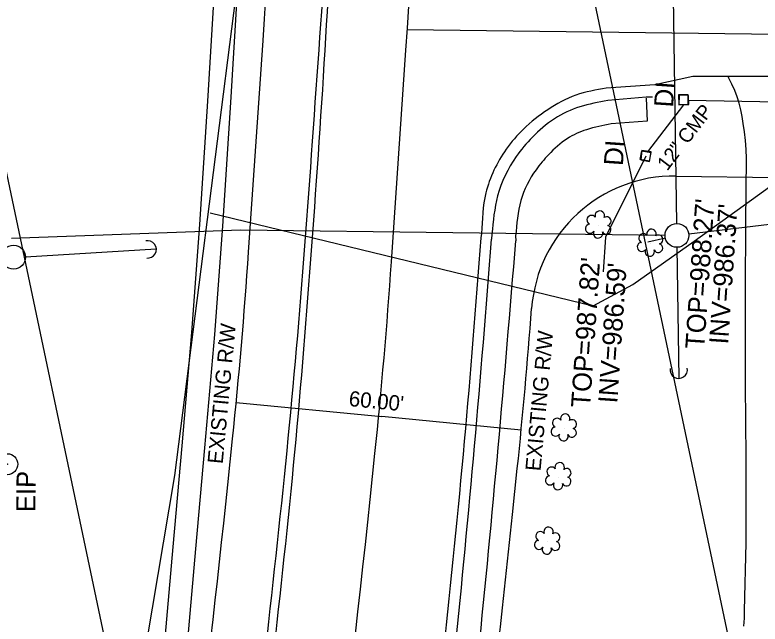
# Model space of a CAD drawing. Extents: x 1611576 to 1617186, y 899279 to 905462.
# Drawn here: x 1616603.3 to 1616759.5, y 901942.1 to 902069.8 of the extents above; entities that cross this region are included whole.
import ezdxf

# ---------------------------------------------------------------- set-up
doc = ezdxf.new("R2010")
doc.units = 0
for name, color, linetype in [('Default', 7, 'Continuous'), ('Exist Horizontal Alignment', 7, 'Continuous'), ('Exist Property Iron Pin CELL', 7, 'Continuous'), ('Exist Property Iron Pin Text', 7, 'Continuous'), ('Exist Right of Way Line', 7, 'Continuous'), ('Exist Right of Way Line Text', 7, 'Continuous'), ('Exist Right of Way Width CELL', 7, 'Continuous'), ('Exist Roads Curbs', 7, 'Continuous'), ('Exist Roads EOP', 7, 'Continuous'), ('Exist Roads EOP Other', 7, 'Continuous'), ('Exist Roads EOT', 7, 'Continuous'), ('Exist Structure Minor Drop Inlet', 7, 'Continuous'), ('Exist Structure Minor Drop Inlet Leader', 7, 'Continuous'), ('Exist Structure Minor Drop Inlet Text', 7, 'Continuous'), ('Exist Structure Minor Drop Inlet Top Elevation', 7, 'Continuous'), ('Exist Structure Minor Pipes CMP 12 Inch', 7, 'Continuous'), ('Exist Structure Minor Pipes CMP 12 Inch Invert', 7, 'Continuous'), ('Exist Structure Minor Pipes CMP 12 Inch Text', 7, 'Continuous'), ('Exist Structure Minor Pipes RCP 12 Inch', 7, 'Continuous'), ('Exist Structure Minor Pipes RCP 12 Inch Invert', 7, 'Continuous'), ('Exist Vegetation Shrub CELL', 7, 'Continuous'), ('P Pole (Pow Co) CELL', 7, 'Continuous'), ('Prop 2 In Gas Line (St)', 7, 'Continuous'), ('Prop 6 In Gas Line (B2)', 7, 'Continuous'), ('Prop OH Pow Lines', 7, 'Continuous'), ('Prop UG CATV Cables', 7, 'Continuous')]:
    doc.layers.add(name, color=color, linetype=linetype)

# ---------------------------------------------------------------- blocks, each defined once
blk = doc.blocks.new('EXIST PROPERTY IRON PIN')
at = {"layer": 'Exist Property Iron Pin CELL'}
for radius in [0.0441, 0.00141]:
    blk.add_circle((0, 0), radius, dxfattribs=at)

msp = doc.modelspace()

# ---------------------------------------------------------------- linework, layer by layer
at = {"layer": 'Default'}
msp.add_line((1616739.61, 902023.06), (1616735.95, 902022.22), dxfattribs=at)
for centre in [(1616742.04, 902023.61), (1616603.03, 902019.04)]:
    msp.add_circle(centre, 2.5, dxfattribs=at)
at = {"layer": 'Exist Horizontal Alignment'}
for p, q in [((1616685.54, 902066.8), (1616995.51, 902062.72)), ((1616682.21, 902018.06), (1616685.25, 902062.41)), ((1616677.74, 901968.22), (1616678.75, 901977.88))]:
    msp.add_line(p, q, dxfattribs=at)
for centre, radius, start, end in [((1614235.45, 902230.14), 2455.53, 356.08333, 2.98333), ((1615538.97, 902096.33), 1145.92, 354.06667, 356.08333), ((1613828.3, 902264.36), 2864.79, 348.01667, 354.06667)]:
    msp.add_arc(centre, radius, start, end, dxfattribs=at)
at = {"layer": 'Exist Right of Way Line'}
for p, q in [((1616010.65, 905462.23), (1616993.32, 900797.76)), ((1615887.44, 905426.15), (1616864.55, 900788.06)), ((1616652.28, 902020.11), (1616655.32, 902064.46)), ((1616741.9, 902036.05), (1616995.11, 902032.72)), ((1616647.9, 901971.32), (1616648.91, 901980.98)), ((1616707.58, 901965.12), (1616708.59, 901974.78))]:
    msp.add_line(p, q, dxfattribs=at)
for centre, radius, start, end in [((1614235.45, 902230.14), 2425.53, 356.08333, 2.98333), ((1616741.5, 902006.06), 30, 89.2466, 175.7066), ((1615538.97, 902096.33), 1115.92, 354.06667, 356.08333), ((1615538.97, 902096.33), 1175.92, 354.06667, 355.70658), ((1613828.3, 902264.36), 2834.79, 348.81938, 354.06667), ((1613828.3, 902264.36), 2894.79, 349.06983, 354.06667)]:
    msp.add_arc(centre, radius, start, end, dxfattribs=at)
at = {"layer": 'Exist Right of Way Width CELL'}
for p in [(1616649.67, 901988.6), (1616709.39, 901982.8)]:
    msp.add_line(p, (1616680.22, 901985.63), dxfattribs=at)
at = {"layer": 'Exist Roads Curbs'}
msp.add_line((1616703.26, 902023.89), (1616703.16, 902022.83), dxfattribs=at)
msp.add_lwpolyline([(1616736.91, 902052.58), (1616735.58, 902052.56), (1616727.54, 902051.89)], dxfattribs=at)
msp.add_ellipse((1613763.47, 902238.4), major_axis=(355.71, 2940.7), ratio=0.995075, start_param=4.729988, end_param=4.759334, dxfattribs=at)
msp.add_spline([(1616727.54, 902051.89), (1616721.72, 902050.55), (1616716.36, 902048.06), (1616711.73, 902044.16), (1616708.36, 902040.14), (1616704.47, 902031.9), (1616703.26, 902023.89)], degree=3, dxfattribs=at)
at = {"layer": 'Exist Roads EOP'}
msp.add_line((1616701.09, 902024.04), (1616700.93, 902023.09), dxfattribs=at)
msp.add_lwpolyline([(1616995.15, 902054.27), (1616961.48, 902054.78), (1616918.48, 902055.01), (1616876.42, 902055.6), (1616833.56, 902056.42), (1616793.91, 902056.9), (1616751.65, 902056.89), (1616745.38, 902056.89), (1616737.38, 902055.19), (1616727.24, 902054.46)], dxfattribs=at)
for points in [[(1616655.28, 901931.6), (1616660.06, 901975.76), (1616663.88, 902018.68), (1616667.04, 902062.5), (1616670.01, 902105.53), (1616671.54, 902149.52), (1616672.6, 902193.68), (1616673.08, 902239.26), (1616672.8, 902282.74), (1616671, 902328.37), (1616668.63, 902372.54), (1616666.77, 902402.14), (1616664.33, 902433.03)], [(1616727.24, 902054.46), (1616720.86, 902053.02), (1616714.96, 902049.94), (1616709.89, 902045.9), (1616706.27, 902041.66), (1616702, 902032.51), (1616701.09, 902024.04)], [(1616700.93, 902023.09), (1616697.48, 901980.45), (1616693.1, 901936.47), (1616691.15, 901917.39), (1616689.48, 901902.09), (1616684.13, 901861.58), (1616677.6, 901820.03), (1616673.54, 901794.89), (1616668.88, 901768.87), (1616663.9, 901741.21), (1616658.75, 901714.99)]]:
    msp.add_spline(points, degree=3, dxfattribs=at)
at = {"layer": 'Exist Roads EOP Other'}
msp.add_line((1616708.24, 902023.52), (1616708.26, 902022.46), dxfattribs=at)
for points in [[(1616612.82, 901802.9), (1616617.67, 901825.43), (1616622.38, 901847.22), (1616626.49, 901866.61), (1616627.92, 901872.98), (1616628.44, 901875.07), (1616628.88, 901877.18), (1616629.24, 901879.31), (1616629.52, 901881.45), (1616629.72, 901883.51), (1616630.6, 901891.66), (1616631.35, 901901.23), (1616633.18, 901919.93), (1616634.76, 901939.16), (1616636.44, 901958.33), (1616638.35, 901979.47), (1616640.39, 902003.25), (1616642.08, 902025.89), (1616643.74, 902051.78), (1616645.12, 902074.94)], [(1616617.51, 901801.89), (1616622.36, 901824.42), (1616627.07, 901846.22), (1616631.18, 901865.59), (1616632.59, 901871.88), (1616633.12, 901874.01), (1616633.59, 901876.29), (1616633.98, 901878.59), (1616634.29, 901880.9), (1616634.5, 901883.02), (1616635.38, 901891.22), (1616636.14, 901900.81), (1616637.96, 901919.5), (1616639.54, 901938.75), (1616641.22, 901957.9), (1616643.14, 901979.05), (1616645.17, 902002.87), (1616646.87, 902025.55), (1616648.53, 902051.49), (1616649.92, 902074.68)], [(1616756.03, 901941.69), (1616756.17, 901943.36), (1616756.23, 901944.88), (1616756.53, 901959.19), (1616756.57, 901976.99), (1616756.44, 901992.33), (1616756.4, 902011.96), (1616756.5, 902026.37), (1616756.64, 902039.75), (1616756.57, 902041.62), (1616756.42, 902043.49), (1616756.19, 902045.34), (1616755.89, 902047.09), (1616755.7, 902048.51), (1616755.43, 902049.91), (1616755.07, 902051.3), (1616754.65, 902052.66), (1616754.14, 902054), (1616753.57, 902055.31), (1616752.92, 902056.58), (1616752.82, 902056.77)], [(1616735.56, 902052.4), (1616735.79, 902047.54), (1616728.27, 902046.98)]]:
    msp.add_lwpolyline(points, dxfattribs=at)
msp.add_ellipse((1612721.96, 902335.52), major_axis=(418.09, 4102.81), ratio=0.969558, start_param=4.713779, end_param=4.734862, dxfattribs=at)
msp.add_spline([(1616728.27, 902046.98), (1616723.09, 902045.76), (1616719.03, 902043.88), (1616715.16, 902040.56), (1616712.51, 902037.38), (1616709.33, 902030.9), (1616708.24, 902023.52)], degree=3, dxfattribs=at)
at = {"layer": 'Exist Roads EOT'}
msp.add_spline([(1616657.03, 901931.53), (1616661.72, 901975.47), (1616665.32, 902018.62), (1616668.31, 902062.36), (1616670.59, 902105.52), (1616672.4, 902149.47), (1616673.48, 902193.66), (1616673.75, 902239.27), (1616673.47, 902282.77), (1616672.23, 902328.42), (1616670.01, 902372.56), (1616668.01, 902402.36), (1616665.45, 902433.28)], degree=3, dxfattribs=at)
at = {"layer": 'Exist Structure Minor Drop Inlet'}
for points in [[(1616744.34, 902051.01), (1616742.48, 902050.98), (1616742.45, 902053.11), (1616744.31, 902053.13)], [(1616736.24, 902039.14), (1616734.32, 902039.51), (1616734.66, 902041.33), (1616736.59, 902040.97)]]:
    msp.add_lwpolyline(points, close=True, dxfattribs=at)
for points in [[(1616744.49, 902052.96), (1616742.48, 902052.99), (1616742.45, 902051), (1616744.51, 902051.03), (1616744.49, 902052.96)], [(1616736.65, 902041.11), (1616734.69, 902041.41), (1616734.44, 902039.42), (1616736.31, 902039.1), (1616736.65, 902041.11)]]:
    msp.add_lwpolyline(points, dxfattribs=at)
at = {"layer": 'Exist Structure Minor Drop Inlet Leader'}
msp.add_lwpolyline([(1616735.52, 902040.19), (1616727.1, 902023.27), (1616726.59, 902015.96)], dxfattribs=at)
at = {"layer": 'Exist Structure Minor Pipes CMP 12 Inch'}
msp.add_line((1616743.41, 902050.96), (1616735.84, 902041.1), dxfattribs=at)
msp.add_line((1616743.41, 902050.96), (1616735.84, 902041.1), dxfattribs=at)
at = {"layer": 'Exist Structure Minor Pipes RCP 12 Inch'}
msp.add_line((1616860.49, 902049.55), (1616744.38, 902051.9), dxfattribs=at)
msp.add_line((1616860.49, 902049.55), (1616744.38, 902051.9), dxfattribs=at)
at = {"layer": 'Exist Vegetation Shrub CELL'}
for p, q in [((1616725.63, 902025.71), (1616725.63, 902025.71)), ((1616736.48, 902021.89), (1616736.48, 902021.89)), ((1616718.4, 901983.18), (1616718.4, 901983.18)), ((1616717.25, 901972.95), (1616717.25, 901972.95)), ((1616714.91, 901959.45), (1616714.91, 901959.45))]:
    msp.add_line(p, q, dxfattribs=at)
for centre, radius, start, end in [((1616724.15, 902026.84), 0.968, 35.8908, 245.4216), ((1616725.86, 902027.75), 0.99, 334.8391, 200.4717), ((1616727.31, 902026.58), 0.929, 284.4567, 126.0861), ((1616723.83, 902025.01), 0.955, 95.1099, 327.9534), ((1616725.5, 902024.03), 0.984, 151.2797, 21.387), ((1616727.27, 902024.78), 0.937, 204.9913, 73.4601), ((1616736.71, 902023.93), 0.99, 334.8391, 200.4717), ((1616735, 902023.02), 0.968, 35.8908, 245.4216), ((1616738.15, 902022.76), 0.929, 284.4567, 126.0861), ((1616734.68, 902021.19), 0.955, 95.1099, 327.9534), ((1616738.12, 902020.96), 0.937, 204.9913, 73.4601), ((1616736.35, 902020.21), 0.984, 151.2797, 21.387), ((1616718.62, 901985.22), 0.99, 334.8391, 200.4717), ((1616716.91, 901984.31), 0.968, 35.8908, 245.4216), ((1616720.07, 901984.05), 0.929, 284.4567, 126.0861), ((1616716.6, 901982.48), 0.955, 95.1099, 327.9534), ((1616720.03, 901982.25), 0.937, 204.9913, 73.4601), ((1616718.27, 901981.5), 0.984, 151.2797, 21.387), ((1616717.47, 901974.99), 0.99, 334.8391, 200.4717), ((1616715.76, 901974.08), 0.968, 35.8908, 245.4216), ((1616718.92, 901973.82), 0.929, 284.4567, 126.0861), ((1616715.44, 901972.25), 0.955, 95.1099, 327.9534), ((1616718.88, 901972.02), 0.937, 204.9913, 73.4601), ((1616717.12, 901971.27), 0.984, 151.2797, 21.387), ((1616715.14, 901961.49), 0.99, 334.8391, 200.4717), ((1616713.43, 901960.57), 0.968, 35.8908, 245.4216), ((1616716.58, 901960.32), 0.929, 284.4567, 126.0861), ((1616713.11, 901958.74), 0.955, 95.1099, 327.9534), ((1616716.55, 901958.52), 0.937, 204.9913, 73.4601), ((1616714.78, 901957.76), 0.984, 151.2797, 21.387)]:
    msp.add_arc(centre, radius, start, end, dxfattribs=at)
at = {"layer": 'P Pole (Pow Co) CELL'}
for p, q in [((1616605.53, 902019.15), (1616632.94, 902020.8)), ((1616742.04, 902021.11), (1616742.46, 901993.64))]:
    msp.add_line(p, q, dxfattribs=at)
for centre, start, end in [((1616631.13, 902020.67), 263.6622, 103.2485), ((1616742.42, 901995.46), 171.1006, 10.6869)]:
    msp.add_arc(centre, 1.82, start, end, dxfattribs=at)
at = {"layer": 'Prop 2 In Gas Line (St)'}
for p, q in [((1616745.62, 902022.37), (1616764.59, 902036.06)), ((1616644.23, 902028.36), (1616724.51, 902008.87)), ((1616732.8, 902013.35), (1616745.62, 902022.37)), ((1616724.51, 902008.87), (1616732.8, 902013.35))]:
    msp.add_line(p, q, dxfattribs=at)
at = {"layer": 'Prop 6 In Gas Line (B2)'}
for p, q in [((1616636.82, 901973.27), (1616654.59, 902112.93)), ((1616620, 901873.95), (1616636.82, 901973.27))]:
    msp.add_line(p, q, dxfattribs=at)
at = {"layer": 'Prop OH Pow Lines'}
for p, q in [((1616742.01, 902026.11), (1616740.38, 902139.26)), ((1616744.53, 902023.92), (1616817.34, 902032.8))]:
    msp.add_line(p, q, dxfattribs=at)
at = {"layer": 'Prop UG CATV Cables'}
for p, q in [((1616602.57, 902023), (1616650.58, 902024.75)), ((1616650.58, 902024.75), (1616739.54, 902023.64))]:
    msp.add_line(p, q, dxfattribs=at)

# ---------------------------------------------------------------- block references
at = {"layer": 'Exist Property Iron Pin CELL', "xscale": 50, "yscale": 50}
msp.add_blockref('EXIST PROPERTY IRON PIN', (1616601.7, 901975.65), dxfattribs=at)

# ---------------------------------------------------------------- texts
at = {"layer": 'Exist Property Iron Pin Text'}
msp.add_text('EIP', height=4, rotation=89.6742, dxfattribs=at).set_placement((1616607.6, 901965.61))
at = {"layer": 'Exist Right of Way Line Text'}
for rotation, p in [(84.5988, (1616646.84, 901975.62)), (84.8301, (1616713.45, 901974.11))]:
    msp.add_text('EXISTING R/W', height=3.2, rotation=rotation, dxfattribs=at).set_placement(p)
at = {"layer": 'Exist Right of Way Width CELL'}
msp.add_text("60.00'", height=3.2, rotation=354.4596, dxfattribs=at).set_placement((1616673.17, 901987.85))
at = {"layer": 'Exist Structure Minor Drop Inlet Text'}
for p in [(1616741.22, 902050.36), (1616730.7, 902038.11)]:
    msp.add_text('DI', height=4, rotation=86.0833, dxfattribs=at).set_placement(p)
at = {"layer": 'Exist Structure Minor Drop Inlet Top Elevation'}
for s, p in [("TOP=988.27'", (1616747.76, 901999.71)), ("TOP=987.82'", (1616723.82, 901987.42))]:
    msp.add_text(s, height=4, rotation=86.0833, dxfattribs=at).set_placement(p)
at = {"layer": 'Exist Structure Minor Pipes CMP 12 Inch Invert'}
msp.add_text("INV=986.59'", height=4, rotation=86.0833, dxfattribs=at).set_placement((1616729.53, 901988.33))
at = {"layer": 'Exist Structure Minor Pipes CMP 12 Inch Text'}
msp.add_text('12" CMP', height=3, rotation=52.5059, dxfattribs=at).set_placement((1616740.01, 902036.99))
at = {"layer": 'Exist Structure Minor Pipes RCP 12 Inch Invert'}
msp.add_text("INV=986.37'", height=4, rotation=86.0833, dxfattribs=at).set_placement((1616752.76, 902000.7))

doc.saveas('drawing.dxf')
